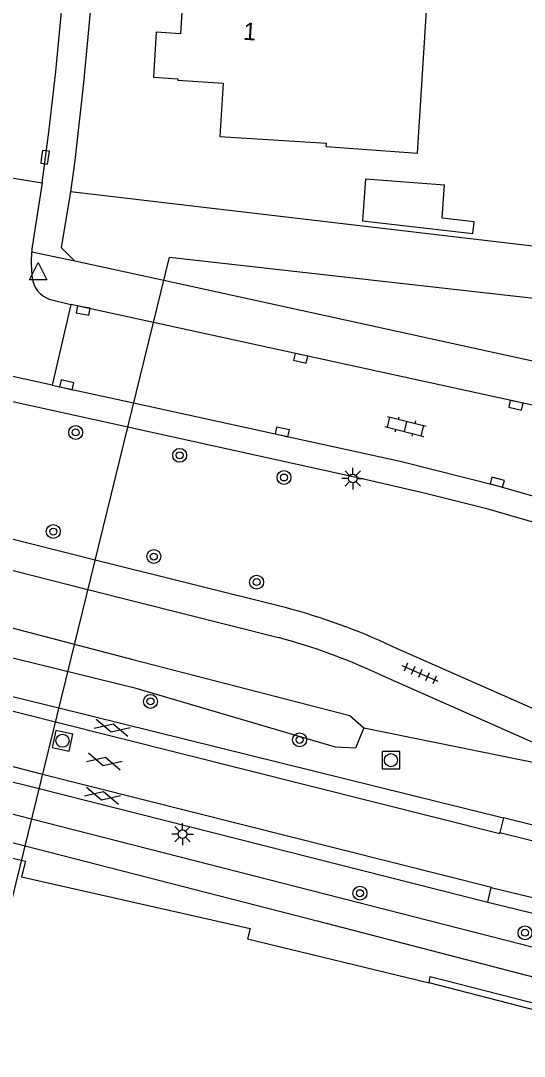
# Model space of a CAD drawing. Extents: x 128000 to 131008, y 398996 to 402500.
# Drawn here: x 128266 to 128295, y 399644.1 to 399703.6 of the extents above; entities that cross this region are included whole.
import ezdxf

# ---------------------------------------------------------------- set-up
doc = ezdxf.new("R2010")
doc.units = 0
for name, color, linetype in [('gg-afsc-erfafscheiding', 7, 'Continuous'), ('gg-afsc-muur', 7, 'Continuous'), ('gg-anno-huisnummerreeks BGT', 7, 'Continuous'), ('gg-bbg-bijgebouw', 7, 'Continuous'), ('gg-bbg-hoofdgebouw', 7, 'Continuous'), ('gg-knt-verharding', 7, 'Continuous'), ('gg-knt-verharding nz', 7, 'Continuous'), ('gg-kntw-beschoeiing', 7, 'Continuous'), ('gg-kntw-bovenkant insteek waterloop', 7, 'Continuous'), ('gg-kwrk-duiker nz buis', 7, 'Continuous'), ('gt-grn-groengrens', 7, 'Continuous'), ('gt-grn-weggrens', 7, 'Continuous'), ('gt-symb-boom', 7, 'Continuous'), ('gt-symb-gesloten verharding', 7, 'Continuous'), ('gt-symb-klinker verharding', 7, 'Continuous'), ('gt-symb-kolk', 7, 'Continuous'), ('gt-symb-lichtmast', 7, 'Continuous'), ('gt-symb-rioolschacht', 7, 'Continuous'), ('gt-symb-tegel verharding', 7, 'Continuous'), ('gt-symb-waterafsluiter', 7, 'Continuous')]:
    doc.layers.add(name, color=color, linetype=linetype)

# ---------------------------------------------------------------- blocks, each defined once
blk = doc.blocks.new('gt0-BOOM')
at = {"layer": 'gt-symb-boom'}
for radius in [0.4, 0.2]:
    blk.add_circle((0, 0), radius, dxfattribs=at)
blk = doc.blocks.new('gt0-KOLK')
at = {"layer": 'gt-symb-kolk'}
blk.add_lwpolyline([(0, 0), (0.375, 0), (0.375, 0.4), (-0.375, 0.4), (-0.375, 0), (0, 0)], dxfattribs=at)
blk = doc.blocks.new('gt0-WAFSL')
at = {"layer": 'gt-symb-waterafsluiter'}
for p, q in [((-0.5, -0.333), (0, 0.667)), ((0, 0.667), (0.5, -0.333)), ((0.5, -0.333), (-0.5, -0.333))]:
    blk.add_line(p, q, dxfattribs=at)
blk = doc.blocks.new('gt0-LMAST')
at = {"layer": 'gt-symb-lichtmast'}
for p, q in [((-0.005, 0.246), (-0.005, 0.621)), ((-0.182, 0.173), (-0.447, 0.438)), ((0.172, 0.173), (0.437, 0.438)), ((-0.255, -0.004), (-0.63, -0.004)), ((-0.182, -0.181), (-0.447, -0.446)), ((-0.005, -0.254), (-0.005, -0.629)), ((0.437, -0.446), (0.172, -0.181)), ((0.245, -0.004), (0.62, -0.004))]:
    blk.add_line(p, q, dxfattribs=at)
blk.add_circle((-0.005, -0.004), 0.25, dxfattribs=at)
blk = doc.blocks.new('gt0-KL1')
at = {"layer": 'gt-symb-klinker verharding'}
for p, q in [((-1.15, 0.3), (1.15, 0.3)), ((-1, -0.3), (-1, 0.3)), ((-0.5, 0.3), (-0.5, 0.45)), ((0, -0.3), (0, 0.3)), ((0.5, 0.3), (0.5, 0.45)), ((1, -0.3), (1, 0.3)), ((-1.15, -0.3), (1.15, -0.3)), ((-0.5, -0.45), (-0.5, -0.3)), ((0.5, -0.45), (0.5, -0.3))]:
    blk.add_line(p, q, dxfattribs=at)
blk = doc.blocks.new('gt0-TEG1')
at = {"layer": 'gt-symb-tegel verharding'}
for p, q in [((-1.125, 0), (1.125, 0)), ((-0.9, -0.25), (-0.9, 0.25)), ((-0.45, -0.25), (-0.45, 0.25)), ((0, -0.25), (0, 0.25)), ((0.45, -0.25), (0.45, 0.25)), ((0.9, -0.25), (0.9, 0.25))]:
    blk.add_line(p, q, dxfattribs=at)
blk = doc.blocks.new('gt0-RS')
at = {"layer": 'gt-symb-rioolschacht'}
blk.add_lwpolyline([(-0.5, -0.5), (0.5, -0.5), (0.5, 0.5), (-0.5, 0.5)], close=True, dxfattribs=at)
blk.add_circle((0, 0), 0.375, dxfattribs=at)
blk = doc.blocks.new('gt0-GESVH1')
at = {"layer": 'gt-symb-gesloten verharding'}
for p, q in [((-0.992, -0.261), (0.008, 0.239)), ((0.008, -0.261), (-0.992, 0.239)), ((0.008, 0.239), (1.008, -0.261)), ((1.008, 0.239), (0.008, -0.261))]:
    blk.add_line(p, q, dxfattribs=at)

msp = doc.modelspace()

# ---------------------------------------------------------------- linework, layer by layer
at = {"layer": 'gg-afsc-erfafscheiding'}
for p, q in [((128295.461, 399690.692), (128268.893, 399693.803)), ((128252.981, 399658.318), (128266.075, 399655.401))]:
    msp.add_line(p, q, dxfattribs=at)
for points in [[(128266.075, 399655.401), (128266.296, 399655.352), (128266.082, 399654.44), (128279.213, 399651.469), (128279.058, 399650.878)], [(128289.5, 399648.353), (128289.567, 399648.712), (128300.944, 399645.805)]]:
    msp.add_lwpolyline(points, dxfattribs=at)
at = {"layer": 'gg-afsc-muur'}
msp.add_line((128279.058, 399650.878), (128289.5, 399648.353), dxfattribs=at)
at = {"layer": 'gg-bbg-bijgebouw'}
for p, q in [((128285.837, 399694.549), (128285.68, 399692.134)), ((128285.837, 399694.549), (128290.378, 399694.213)), ((128290.259, 399692.285), (128290.378, 399694.213)), ((128285.68, 399692.134), (128292.014, 399691.412)), ((128292.089, 399692.078), (128290.259, 399692.285)), ((128292.014, 399691.412), (128292.089, 399692.078))]:
    msp.add_line(p, q, dxfattribs=at)
at = {"layer": 'gg-bbg-hoofdgebouw'}
msp.add_line((128283.587, 399696.41), (128283.601, 399696.603), dxfattribs=at)
for points in [[(128275.426, 399706.337), (128275.205, 399702.883), (128273.824, 399702.976), (128273.653, 399700.39), (128275.057, 399700.306), (128275.053, 399700.218), (128277.666, 399700.045), (128277.478, 399696.983), (128283.601, 399696.603)], [(128283.587, 399696.41), (128288.829, 399696.029), (128289.425, 399705.447)]]:
    msp.add_lwpolyline(points, dxfattribs=at)
at = {"layer": 'gg-knt-verharding'}
for p, q in [((128262.625, 399695.075), (128267.263, 399694.33)), ((128268.893, 399693.803), (128268.364, 399690.604)), ((128269.139, 399689.83), (128268.364, 399690.604)), ((128274.247, 399688.713), (128269.139, 399689.83)), ((128296.436, 399683.863), (128274.247, 399688.713)), ((128268.909, 399687.328), (128267.845, 399682.7)), ((128273.654, 399686.294), (128268.909, 399687.328)), ((128308.833, 399678.624), (128273.654, 399686.294)), ((128261.787, 399682.587), (128272.183, 399680.298)), ((128267.845, 399682.7), (128272.522, 399681.68)), ((128270.307, 399672.649), (128259.832, 399675.273)), ((128259.418, 399673.601), (128269.892, 399670.958)), ((128281.3, 399669.895), (128270.307, 399672.649)), ((128269.892, 399670.958), (128280.855, 399668.192)), ((128305.713, 399659.568), (128287.378, 399667.684)), ((128258.577, 399666.53), (128268.221, 399664.146)), ((128286.636, 399666.083), (128300.17, 399660.085)), ((128268.221, 399664.146), (128293.784, 399657.825)), ((128253.996, 399662.819), (128267.084, 399659.511)), ((128267.084, 399659.511), (128292.884, 399652.991)), ((128293.784, 399657.825), (128293.574, 399656.988)), ((128293.574, 399656.988), (128302.42, 399654.751)), ((128292.884, 399652.991), (128293.075, 399653.826)), ((128293.075, 399653.826), (128304.854, 399650.963))]:
    msp.add_line(p, q, dxfattribs=at)
for points in [[(128267.263, 399694.33), (128267.646, 399697.231), (128268.041, 399700.714), (128268.47, 399705.189), (128269.14, 399713.678), (128269.382, 399717.689), (128269.673, 399725.697), (128269.787, 399732.228), (128269.784, 399736.697)], [(128271.378, 399734.609), (128271.341, 399727.293), (128271.134, 399719.816), (128270.744, 399712.896), (128270.061, 399704.546), (128269.634, 399700.069), (128269.143, 399695.599), (128268.893, 399693.803)], [(128272.522, 399681.68), (128287.844, 399678.337), (128293.366, 399676.93), (128307.639, 399672.853)], [(128272.183, 399680.298), (128285.655, 399677.332), (128289.209, 399676.519), (128292.744, 399675.63), (128308.647, 399671.014)], [(128304.551, 399658.144), (128303.394, 399655.418), (128293.784, 399657.825)], [(128292.884, 399652.991), (128302.139, 399650.721), (128301.348, 399647.468)]]:
    msp.add_lwpolyline(points, dxfattribs=at)
for centre, radius, start, end in [((128272.581, 399636.467), 34.546, 64.6388, 75.38136), ((128271.616, 399633.889), 35.525, 64.98863, 74.92583)]:
    msp.add_arc(centre, radius, start, end, dxfattribs=at)
at = {"layer": 'gg-knt-verharding nz'}
for p, q in [((128267.263, 399694.33), (128266.75, 399691.038)), ((128267.67, 399687.642), (128268.909, 399687.328)), ((128179.883, 399685.565), (128268.027, 399663.358)), ((128267.845, 399682.7), (128253.984, 399685.752)), ((128179.136, 399682.558), (128267.29, 399660.352))]:
    msp.add_line(p, q, dxfattribs=at)
for points in [[(128268.027, 399663.358), (128293.558, 399656.926), (128293.574, 399656.988)], [(128267.29, 399660.352), (128293.082, 399653.855), (128293.075, 399653.826)]]:
    msp.add_lwpolyline(points, dxfattribs=at)
for centre, radius, start, end in [((128273.571, 399689.801), 6.932, 169.72413, 175.5188), ((128273.669, 399689.766), 7.033, 175.29063, 187.28315), ((128268.157, 399689.032), 1.472, 186.14109, 250.68911)]:
    msp.add_arc(centre, radius, start, end, dxfattribs=at)
at = {"layer": 'gg-kntw-beschoeiing'}
msp.add_arc((127971.478, 399730.795), 331.892, 352.9544, 20.74614, dxfattribs=at)
at = {"layer": 'gg-kntw-bovenkant insteek waterloop'}
msp.add_line((128297.51, 399649.871), (128266.655, 399657.763), dxfattribs=at)
for points in [[(128260.701, 399670.007), (128272.479, 399666.93), (128284.939, 399663.705), (128285.746, 399663.014)], [(128285.746, 399663.014), (128285.263, 399661.837), (128284.113, 399661.901), (128272.667, 399665.258), (128260.176, 399668.323)], [(128266.655, 399657.763), (128253.601, 399661.102), (128240.766, 399664.385)], [(128240.381, 399662.869), (128253.26, 399659.572), (128266.278, 399656.229)], [(128266.278, 399656.229), (128283.063, 399651.92), (128297.097, 399648.28)]]:
    msp.add_lwpolyline(points, dxfattribs=at)
at = {"layer": 'gg-kwrk-duiker nz buis'}
msp.add_lwpolyline([(128253.394, 399603.71), (128257.877, 399621.982), (128274.577, 399690.057), (128303.52, 399686.79)], dxfattribs=at)
at = {"layer": 'gt-grn-groengrens'}
for p, q in [((128285.746, 399663.014), (128300.17, 399660.085)), ((128300.849, 399645.427), (128289.5, 399648.353))]:
    msp.add_line(p, q, dxfattribs=at)
at = {"layer": 'gt-grn-weggrens'}
msp.add_line((128269.139, 399689.83), (128266.66, 399690.343), dxfattribs=at)

# ---------------------------------------------------------------- block references
at = {"layer": 'gt-symb-boom'}
for p in [(128269.191, 399679.98), (128275.166, 399678.666), (128281.161, 399677.391), (128267.901, 399674.284), (128273.68, 399672.847), (128279.587, 399671.379), (128273.488, 399664.524), (128282.059, 399662.314), (128285.527, 399653.502), (128295.015, 399651.229)]:
    msp.add_blockref('gt0-BOOM', p, dxfattribs=at)
at = {"layer": 'gt-symb-gesloten verharding'}
for p, rotation in [((128271.276, 399663.012), -13.827795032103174), ((128270.829, 399661.086), -13.827795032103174), ((128270.726, 399659.108), -13.82779503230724)]:
    msp.add_blockref('gt0-GESVH1', p, dxfattribs=dict(at, rotation=rotation))
at = {"layer": 'gt-symb-klinker verharding', "rotation": -14.064036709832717}
msp.add_blockref('gt0-KL1', (128288.151, 399680.327), dxfattribs=at)
at = {"layer": 'gt-symb-kolk'}
for p, rotation in [((128267.231, 399695.818), -97.70065539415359), ((128269.653, 399687.184), 169.0495657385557), ((128282.164, 399684.441), 167.64517308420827), ((128268.631, 399682.521), -12.827123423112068), ((128294.535, 399681.735), 167.64517308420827), ((128281.019, 399679.815), -12.298855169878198), ((128293.366, 399676.93), -14.717311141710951)]:
    msp.add_blockref('gt0-KOLK', p, dxfattribs=dict(at, rotation=rotation))
at = {"layer": 'gt-symb-lichtmast'}
for p in [(128285.116, 399677.335), (128275.337, 399656.897)]:
    msp.add_blockref('gt0-LMAST', p, dxfattribs=at)
at = {"layer": 'gt-symb-rioolschacht', "rotation": -12.242859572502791}
msp.add_blockref('gt0-RS', (128268.432, 399662.264), dxfattribs=at)
at = {"layer": 'gt-symb-rioolschacht'}
msp.add_blockref('gt0-RS', (128287.31, 399661.146), dxfattribs=at)
at = {"layer": 'gt-symb-tegel verharding', "rotation": 156.10152212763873}
msp.add_blockref('gt0-TEG1', (128288.986, 399666.12), dxfattribs=at)
at = {"layer": 'gt-symb-waterafsluiter'}
msp.add_blockref('gt0-WAFSL', (128267.041, 399689.086), dxfattribs=at)

# ---------------------------------------------------------------- texts
at = {"layer": 'gg-anno-huisnummerreeks BGT'}
msp.add_text('1', height=1, rotation=356.3, dxfattribs=at).set_placement((128278.802, 399702.549))

doc.saveas('drawing.dxf')
